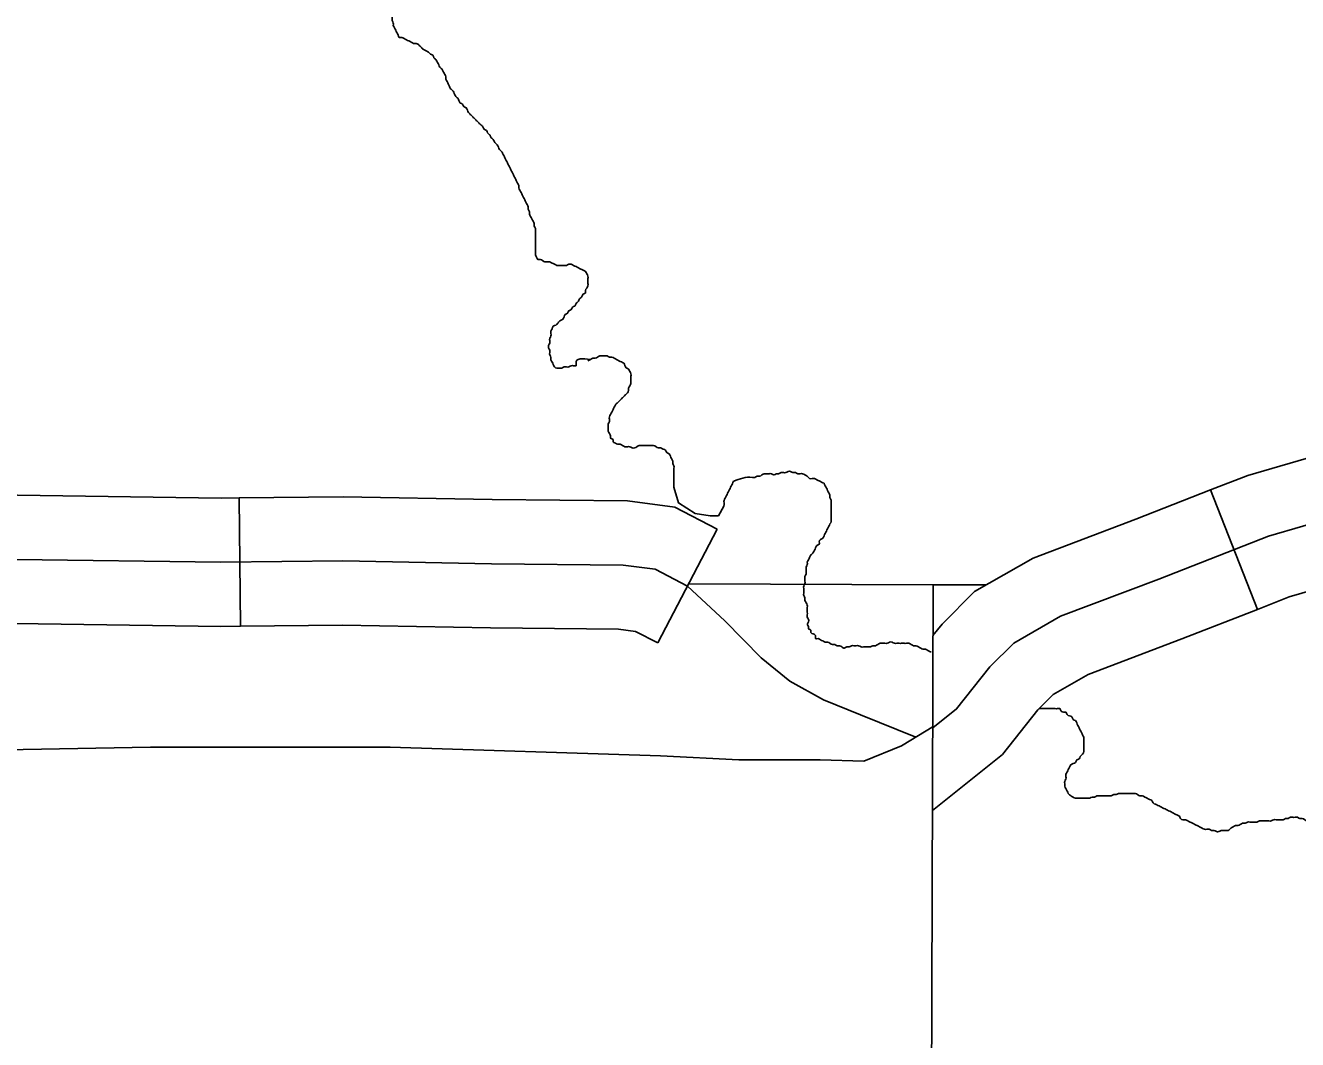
# Model space of a CAD drawing. Extents: x 813775 to 1157140, y 1757555 to 1979907.
# Drawn here: x 999676 to 1002648, y 1863782 to 1866152 of the extents above; entities that cross this region are included whole.
import ezdxf

# ---------------------------------------------------------------- set-up
doc = ezdxf.new("R2010")
doc.units = 0
for name, color, linetype in [('Level 32', 7, 'Continuous'), ('Level 34', 7, 'Continuous'), ('Level 35', 7, 'Continuous'), ('Level 45', 7, 'Continuous'), ('Level 5', 7, 'Continuous'), ('Level 6', 7, 'Continuous')]:
    doc.layers.add(name, color=color, linetype=linetype)

msp = doc.modelspace()

# ---------------------------------------------------------------- linework, layer by layer
at = {"layer": 'Level 32'}
for p, q in [((1002445.2, 1865066.4), (1002554.6, 1864787)), ((1000175.5, 1865047.7), (1000179, 1864747.7)), ((1001292.3, 1864974.4), (1001153.4, 1864708.5))]:
    msp.add_line(p, q, dxfattribs=at)
for points in [[(1003534.7, 1865068.8), (1003409.1, 1865070.2), (1003185.7, 1865099.5), (1002983.5, 1865143.5), (1002814.5, 1865172.3), (1002705.5, 1865151), (1002532, 1865100.3), (1002445.2, 1865066.4)], [(1000175.5, 1865047.7), (1000133.2, 1865047.2), (999657.7, 1865053.7), (999160.6, 1865063.6)], [(1000179, 1864747.7), (1000132.8, 1864747.2), (999652.6, 1864753.7), (999161.3, 1864763.6), (999160.6, 1865063.6)], [(1002445.2, 1865066.4), (1002270.2, 1864997.8), (1002030.4, 1864906.9), (1001893.5, 1864828.6), (1001817.6, 1864752.6), (1001796.5, 1864726.1)], [(1001292.3, 1864974.4), (1001193.4, 1865026.1), (1001082.8, 1865040.5), (1000766.9, 1865043.9), (1000418.3, 1865050.5), (1000175.5, 1865047.7)], [(1003531.3, 1864768.8), (1003387.8, 1864770.4), (1003134.2, 1864803.6), (1002926.3, 1864848.9), (1002818.1, 1864867.3), (1002776.4, 1864859.2), (1002629, 1864816.1), (1002554.6, 1864787)], [(1002554.6, 1864787), (1002378.1, 1864717.9), (1002158.8, 1864634.8), (1002077.3, 1864588.1), (1002041.8, 1864552.6), (1001958.6, 1864447.9), (1001795.2, 1864317.1)], [(1001153.4, 1864708.5), (1001101.7, 1864735.5), (1001061.8, 1864740.7), (1000762.4, 1864743.9), (1000417.2, 1864750.4), (1000179, 1864747.7)]]:
    msp.add_lwpolyline(points, dxfattribs=at)
at = {"layer": 'Level 34'}
for points in [[(999202.9, 1864854.6), (999252, 1864776), (999274.9, 1864707.2), (999304.3, 1864605.6), (999324, 1864513.9), (999340.3, 1864484.4), (999415.6, 1864454.9), (999968.7, 1864464.8), (1000528.4, 1864464.8), (1001160, 1864445.1), (1001343.3, 1864435.3), (1001533.1, 1864435.3), (1001634.6, 1864432), (1001722.9, 1864468), (1001798.2, 1864513.9)], [(1001222.8, 1864841.5), (1001309.9, 1864760.4), (1001395, 1864673.6), (1001462.1, 1864619.6), (1001540.6, 1864575.3), (1001627.4, 1864540.9), (1001756.3, 1864488.4)]]:
    msp.add_lwpolyline(points, dxfattribs=at)
at = {"layer": 'Level 35'}
msp.add_line((1002048.5, 1864555), (1002044.3, 1864554.4), dxfattribs=at)
msp.add_lwpolyline([(1001191.3, 1865072.8), (1001201.9, 1865035.8), (1001240.6, 1865011.1), (1001275.8, 1865005.8), (1001295.2, 1865005.8), (1001307.8, 1865028.6)], dxfattribs=at)
for points in [[(1000535.7, 1866152), (1000535.7, 1866157.6), (1000532.9, 1866163.2), (1000532.9, 1866168.7), (1000532.9, 1866174.3), (1000532.9, 1866179.9), (1000532.9, 1866185.5), (1000532.9, 1866191.1), (1000535.7, 1866196.6), (1000538.5, 1866202.2), (1000544.1, 1866207.8), (1000546.9, 1866213.4), (1000546.9, 1866219), (1000546.9, 1866224.6), (1000546.9, 1866230.1), (1000546.9, 1866235.7), (1000544.1, 1866241.3), (1000544.1, 1866246.9), (1000541.3, 1866252.5), (1000541.3, 1866258), (1000541.3, 1866263.6), (1000538.5, 1866269.2), (1000538.5, 1866274.8), (1000535.7, 1866280.4), (1000532.9, 1866286), (1000532.9, 1866291.5), (1000530.1, 1866297.1), (1000530.1, 1866302.7), (1000527.4, 1866308.3), (1000527.4, 1866313.9), (1000527.4, 1866319.4), (1000527.4, 1866325), (1000527.4, 1866330.6), (1000527.4, 1866336.2), (1000527.4, 1866341.8), (1000527.4, 1866347.4), (1000530.1, 1866352.9), (1000530.1, 1866358.5), (1000532.9, 1866364.1), (1000535.7, 1866369.7), (1000538.5, 1866375.3), (1000538.5, 1866380.8), (1000541.3, 1866386.4), (1000544.1, 1866392), (1000546.9, 1866397.6), (1000549.7, 1866403.2), (1000552.5, 1866408.8), (1000555.2, 1866414.3), (1000552.5, 1866419.9), (1000549.7, 1866425.5), (1000546.9, 1866431.1), (1000544.1, 1866436.7), (1000541.3, 1866442.2), (1000538.5, 1866447.8), (1000532.9, 1866453.4), (1000530.1, 1866459), (1000524.6, 1866461.8), (1000519, 1866467.4), (1000513.4, 1866470.2), (1000507.8, 1866472.9), (1000502.2, 1866478.5), (1000496.7, 1866481.3), (1000491.1, 1866486.9), (1000485.5, 1866489.7), (1000482.7, 1866495.3), (1000477.1, 1866498.1), (1000471.6, 1866500.9), (1000466, 1866503.6), (1000460.4, 1866503.6), (1000454.8, 1866506.4), (1000449.2, 1866506.4), (1000443.7, 1866506.4), (1000438.1, 1866506.4), (1000432.5, 1866506.4), (1000426.9, 1866503.6), (1000421.3, 1866503.6), (1000415.8, 1866500.9), (1000410.2, 1866498.1), (1000404.6, 1866495.3), (1000399, 1866495.3), (1000393.5, 1866492.5), (1000387.9, 1866492.5), (1000382.3, 1866489.7), (1000376.7, 1866489.7), (1000371.1, 1866489.7), (1000365.6, 1866492.5), (1000360, 1866492.5), (1000354.4, 1866495.3), (1000348.8, 1866495.3), (1000343.2, 1866498.1), (1000337.7, 1866498.1)], [(1000862.1, 1865694.3), (1000859.3, 1865699.9), (1000856.5, 1865705.4), (1000853.7, 1865711), (1000853.7, 1865716.6), (1000850.9, 1865722.2), (1000850.9, 1865727.8), (1000848.2, 1865733.3), (1000845.4, 1865738.9), (1000842.6, 1865744.5), (1000839.8, 1865750.1), (1000837, 1865755.7), (1000834.2, 1865761.3), (1000831.4, 1865766.8), (1000828.6, 1865772.4), (1000828.6, 1865778), (1000825.8, 1865783.6), (1000823, 1865789.2), (1000820.3, 1865794.7), (1000817.5, 1865800.3), (1000814.7, 1865805.9), (1000811.9, 1865811.5), (1000809.1, 1865817.1), (1000806.3, 1865822.7), (1000803.5, 1865828.2), (1000800.7, 1865833.8), (1000797.9, 1865839.4), (1000795.1, 1865845), (1000792.4, 1865850.6), (1000789.6, 1865856.1), (1000784, 1865861.7), (1000781.2, 1865867.3), (1000778.4, 1865872.9), (1000772.8, 1865878.5), (1000770, 1865884.1), (1000764.5, 1865889.6), (1000761.7, 1865895.2), (1000756.1, 1865900.8), (1000753.3, 1865906.4), (1000747.7, 1865909.2), (1000744.9, 1865914.8), (1000739.4, 1865920.3), (1000733.8, 1865925.9), (1000728.2, 1865931.5), (1000722.6, 1865937.1), (1000717, 1865942.7), (1000711.5, 1865948.2), (1000708.7, 1865953.8), (1000705.9, 1865959.4), (1000700.3, 1865962.2), (1000697.5, 1865967.8), (1000691.9, 1865970.6), (1000689.1, 1865976.2), (1000686.4, 1865981.7), (1000680.8, 1865987.3), (1000678, 1865992.9), (1000675.2, 1865998.5), (1000669.6, 1866004.1), (1000666.8, 1866009.6), (1000664, 1866015.2), (1000661.2, 1866020.8), (1000658.5, 1866026.4), (1000658.5, 1866032), (1000655.7, 1866037.6), (1000652.9, 1866043.1), (1000650.1, 1866048.7), (1000644.5, 1866054.3), (1000641.7, 1866059.9), (1000638.9, 1866065.5), (1000636.1, 1866071.1), (1000630.6, 1866076.6), (1000627.8, 1866082.2), (1000622.2, 1866085), (1000616.6, 1866090.6), (1000611, 1866093.4), (1000605.5, 1866096.2), (1000599.9, 1866101.8), (1000594.3, 1866107.3), (1000588.7, 1866110.1), (1000583.1, 1866110.1), (1000577.6, 1866112.9), (1000572, 1866115.7), (1000566.4, 1866118.5), (1000560.8, 1866121.3), (1000555.2, 1866124.1), (1000549.7, 1866124.1), (1000546.9, 1866129.7), (1000544.1, 1866135.2), (1000541.3, 1866140.8), (1000538.5, 1866146.4), (1000535.7, 1866152)], [(1000996, 1865371.1), (1000962.5, 1865362.2), (1000962.5, 1865356.6), (1000956.9, 1865356.6), (1000951.4, 1865356.6), (1000945.8, 1865353.8), (1000940.2, 1865353.8), (1000934.6, 1865353.8), (1000929, 1865351), (1000923.5, 1865351), (1000917.9, 1865351), (1000912.3, 1865353.8), (1000909.5, 1865359.4), (1000906.7, 1865364.9), (1000903.9, 1865370.5), (1000903.9, 1865376.1), (1000901.2, 1865381.7), (1000901.2, 1865387.3), (1000901.2, 1865392.9), (1000898.4, 1865398.4), (1000898.4, 1865404), (1000901.2, 1865409.6), (1000901.2, 1865415.2), (1000901.2, 1865420.8), (1000903.9, 1865426.3), (1000903.9, 1865431.9), (1000903.9, 1865437.5), (1000906.7, 1865443.1), (1000909.5, 1865448.7), (1000915.1, 1865451.5), (1000920.7, 1865457), (1000926.3, 1865462.6), (1000931.8, 1865465.4), (1000934.6, 1865471), (1000937.4, 1865476.6), (1000943, 1865479.4), (1000945.8, 1865485), (1000951.4, 1865487.7), (1000954.2, 1865493.3), (1000959.7, 1865496.1), (1000962.5, 1865501.7), (1000968.1, 1865507.3), (1000970.9, 1865512.9), (1000976.5, 1865518.4), (1000979.3, 1865524), (1000984.8, 1865526.8), (1000984.8, 1865532.4), (1000987.6, 1865538), (1000990.4, 1865543.6), (1000990.4, 1865549.1), (1000990.4, 1865554.7), (1000990.4, 1865560.3), (1000990.4, 1865565.9), (1000987.6, 1865571.5), (1000984.8, 1865577.1), (1000979.3, 1865579.8), (1000973.7, 1865582.6), (1000968.1, 1865585.4), (1000962.5, 1865588.2), (1000956.9, 1865591), (1000951.4, 1865593.8), (1000945.8, 1865593.8), (1000940.2, 1865591), (1000934.6, 1865591), (1000929, 1865591), (1000923.5, 1865591), (1000917.9, 1865591), (1000912.3, 1865593.8), (1000906.7, 1865596.6), (1000901.2, 1865599.4), (1000895.6, 1865599.4), (1000890, 1865599.4), (1000884.4, 1865602.2), (1000878.8, 1865605), (1000873.3, 1865605), (1000870.5, 1865610.5), (1000867.7, 1865616.1), (1000867.7, 1865621.7), (1000867.7, 1865627.3), (1000867.7, 1865632.9), (1000867.7, 1865638.5), (1000867.7, 1865644), (1000867.7, 1865649.6), (1000867.7, 1865655.2), (1000867.7, 1865660.8), (1000867.7, 1865666.4), (1000867.7, 1865671.9), (1000867.7, 1865677.5), (1000864.9, 1865683.1), (1000864.9, 1865688.7), (1000862.1, 1865694.3)], [(1001076.9, 1865167.3), (1001071.3, 1865170.1), (1001065.7, 1865172.9), (1001060.2, 1865172.9), (1001054.6, 1865175.7), (1001049, 1865178.5), (1001049, 1865184.1), (1001043.4, 1865186.9), (1001043.4, 1865192.5), (1001040.6, 1865198), (1001037.8, 1865203.6), (1001037.8, 1865209.2), (1001037.8, 1865214.8), (1001037.8, 1865220.4), (1001040.6, 1865226), (1001040.6, 1865231.5), (1001040.6, 1865237.1), (1001043.4, 1865242.7), (1001046.2, 1865248.3), (1001049, 1865253.9), (1001051.8, 1865259.4), (1001054.6, 1865265), (1001060.2, 1865270.6), (1001065.7, 1865276.2), (1001071.3, 1865281.8), (1001076.9, 1865287.4), (1001082.5, 1865292.9), (1001085.3, 1865298.5), (1001085.3, 1865304.1), (1001088.1, 1865309.7), (1001090.8, 1865315.3), (1001090.8, 1865320.8), (1001090.8, 1865326.4), (1001090.8, 1865332), (1001090.8, 1865337.6), (1001088.1, 1865343.2), (1001085.3, 1865348.8), (1001079.7, 1865351.5), (1001076.9, 1865357.1), (1001074.1, 1865362.7), (1001068.5, 1865365.5), (1001062.9, 1865368.3), (1001057.4, 1865371.1), (1001051.8, 1865373.9), (1001046.2, 1865376.7), (1001040.6, 1865376.7), (1001035.1, 1865379.5), (1001029.5, 1865379.5), (1001023.9, 1865379.5), (1001018.3, 1865379.5), (1001012.7, 1865376.7), (1001007.2, 1865373.9), (1001001.6, 1865373.9), (1000996, 1865371.1), (1000990.4, 1865368.3)], [(1001191.3, 1865072.8), (1001191.3, 1865078), (1001191.3, 1865083.6), (1001191.3, 1865089.2), (1001191.3, 1865094.8), (1001191.3, 1865100.4), (1001191.3, 1865105.9), (1001191.3, 1865111.5), (1001191.3, 1865117.1), (1001191.3, 1865122.7), (1001188.5, 1865128.3), (1001188.5, 1865133.8), (1001185.7, 1865139.4), (1001182.9, 1865145), (1001180.1, 1865150.6), (1001174.5, 1865153.4), (1001171.7, 1865159), (1001166.2, 1865161.8), (1001160.6, 1865164.5), (1001155, 1865164.5), (1001149.4, 1865167.3), (1001143.8, 1865170.1), (1001138.3, 1865170.1), (1001132.7, 1865170.1), (1001127.1, 1865170.1), (1001121.5, 1865170.1), (1001115.9, 1865170.1), (1001110.4, 1865170.1), (1001104.8, 1865167.3), (1001099.2, 1865164.5), (1001093.6, 1865164.5), (1001088.1, 1865167.3), (1001082.5, 1865167.3), (1001076.9, 1865167.3)], [(1001541.9, 1865081.7), (1001536.3, 1865084.4), (1001530.8, 1865087.2), (1001525.2, 1865090), (1001519.6, 1865092.8), (1001514, 1865092.8), (1001508.4, 1865092.8), (1001502.9, 1865098.4), (1001497.3, 1865101.2), (1001491.7, 1865104), (1001486.1, 1865104), (1001480.6, 1865104), (1001475, 1865106.8), (1001469.4, 1865106.8), (1001463.8, 1865109.6), (1001458.2, 1865109.6), (1001452.7, 1865106.8), (1001447.1, 1865106.8), (1001441.5, 1865106.8), (1001435.9, 1865104), (1001430.3, 1865104), (1001424.8, 1865101.2), (1001419.2, 1865104), (1001413.6, 1865104), (1001408, 1865104), (1001402.4, 1865104), (1001396.9, 1865101.2), (1001391.3, 1865098.4), (1001385.7, 1865098.4), (1001380.1, 1865095.6), (1001374.5, 1865095.6), (1001331.1, 1865087)], [(1001331.1, 1865087), (1001330.7, 1865086.4), (1001328, 1865080.8), (1001325.2, 1865075.2), (1001322.4, 1865069.7), (1001319.6, 1865064.1), (1001316.8, 1865058.5), (1001314, 1865052.9), (1001311.2, 1865047.3), (1001308.4, 1865041.7), (1001308.4, 1865036.2), (1001308.4, 1865030.6), (1001307.8, 1865028.6)], [(1001650.7, 1864699.3), (1001645.1, 1864699.3), (1001639.6, 1864699.3), (1001634, 1864699.3), (1001628.4, 1864699.3), (1001622.8, 1864702.1), (1001617.2, 1864702.1), (1001611.7, 1864702.1), (1001606.1, 1864702.1), (1001600.5, 1864699.3), (1001594.9, 1864699.3), (1001589.3, 1864696.5), (1001583.8, 1864699.3), (1001578.2, 1864702.1), (1001572.6, 1864702.1), (1001567, 1864704.9), (1001561.4, 1864704.9), (1001555.9, 1864707.7), (1001550.3, 1864710.5), (1001544.7, 1864710.5), (1001539.1, 1864713.2), (1001533.6, 1864716), (1001528, 1864718.8), (1001522.4, 1864718.8), (1001522.4, 1864724.4), (1001516.8, 1864730), (1001511.2, 1864732.8), (1001511.2, 1864738.4), (1001505.7, 1864741.2), (1001505.7, 1864746.7), (1001502.9, 1864752.3), (1001505.7, 1864757.9), (1001505.7, 1864763.5), (1001502.9, 1864769.1), (1001502.9, 1864774.6), (1001502.9, 1864780.2), (1001502.9, 1864785.8), (1001502.9, 1864791.4), (1001502.9, 1864797), (1001500.1, 1864802.6), (1001497.3, 1864808.1), (1001497.3, 1864813.7), (1001494.5, 1864819.3), (1001494.5, 1864824.9), (1001494.5, 1864830.5), (1001494.5, 1864836), (1001494.5, 1864841.6), (1001497.3, 1864847.2), (1001497.3, 1864852.8), (1001497.3, 1864858.4), (1001497.3, 1864864), (1001500.1, 1864869.5), (1001500.1, 1864875.1), (1001500.1, 1864880.7), (1001500.1, 1864886.3), (1001502.9, 1864891.9), (1001502.9, 1864897.4), (1001505.7, 1864903), (1001508.4, 1864908.6), (1001511.2, 1864914.2), (1001516.8, 1864919.8), (1001519.6, 1864925.4), (1001522.4, 1864930.9), (1001525.2, 1864936.5), (1001530.8, 1864939.3), (1001530.8, 1864944.9), (1001533.6, 1864950.5), (1001539.1, 1864953.3), (1001541.9, 1864958.9), (1001544.7, 1864964.4), (1001547.5, 1864970), (1001550.3, 1864975.6), (1001553.1, 1864981.2), (1001555.9, 1864986.8), (1001558.7, 1864992.3), (1001558.7, 1864997.9), (1001558.7, 1865003.5), (1001558.7, 1865009.1), (1001558.7, 1865014.7), (1001558.7, 1865020.3), (1001558.7, 1865025.8), (1001558.7, 1865031.4), (1001558.7, 1865037), (1001558.7, 1865042.6), (1001555.9, 1865048.2), (1001555.9, 1865053.7), (1001553.1, 1865059.3), (1001550.3, 1865064.9), (1001547.5, 1865070.5), (1001544.7, 1865076.1), (1001541.9, 1865081.7)], [(1001792.5, 1864688), (1001790.2, 1864688.1), (1001784.6, 1864690.9), (1001779, 1864693.7), (1001773.5, 1864693.7), (1001767.9, 1864696.5), (1001762.3, 1864699.3), (1001756.7, 1864702.1), (1001751.1, 1864702.1), (1001745.6, 1864704.9), (1001740, 1864707.7), (1001734.4, 1864707.7), (1001728.8, 1864707.7), (1001723.2, 1864707.7), (1001717.7, 1864707.7), (1001712.1, 1864707.7), (1001706.5, 1864707.7), (1001700.9, 1864710.5), (1001695.3, 1864710.5), (1001689.8, 1864707.7), (1001684.2, 1864707.7), (1001678.6, 1864707.7), (1001673, 1864707.7), (1001667.5, 1864704.9), (1001661.9, 1864702.1), (1001656.3, 1864702.1), (1001650.7, 1864699.3)], [(1002151.7, 1864345.7), (1002146.1, 1864345.7), (1002140.6, 1864345.7), (1002135, 1864345.7), (1002129.4, 1864345.7), (1002123.8, 1864348.5), (1002118.3, 1864351.3), (1002112.7, 1864356.8), (1002109.9, 1864362.4), (1002107.1, 1864368), (1002104.3, 1864373.6), (1002104.3, 1864379.2), (1002104.3, 1864384.7), (1002107.1, 1864390.3), (1002107.1, 1864395.9), (1002107.1, 1864401.5), (1002109.9, 1864407.1), (1002112.7, 1864412.7), (1002115.5, 1864418.2), (1002118.3, 1864423.8), (1002123.8, 1864426.6), (1002129.4, 1864429.4), (1002132.2, 1864435), (1002137.8, 1864437.8), (1002140.6, 1864443.4), (1002146.1, 1864448.9), (1002148.9, 1864454.5), (1002148.9, 1864460.1), (1002148.9, 1864465.7), (1002148.9, 1864471.3), (1002148.9, 1864476.8), (1002148.9, 1864482.4), (1002148.9, 1864488), (1002146.1, 1864493.6), (1002143.4, 1864499.2), (1002140.6, 1864504.8), (1002137.8, 1864510.3), (1002135, 1864515.9), (1002132.2, 1864521.5), (1002129.4, 1864527.1), (1002123.8, 1864529.9), (1002121, 1864535.5), (1002115.5, 1864538.2), (1002109.9, 1864541), (1002107.1, 1864546.6), (1002101.5, 1864546.6), (1002095.9, 1864549.4), (1002093.1, 1864555), (1002087.6, 1864555), (1002082, 1864555), (1002076.4, 1864555), (1002070.8, 1864555), (1002065.3, 1864555), (1002059.7, 1864555), (1002054.1, 1864555), (1002048.5, 1864555)], [(1002648.3, 1864301), (1002642.7, 1864301), (1002637.1, 1864301), (1002631.5, 1864301), (1002626, 1864298.2), (1002620.4, 1864298.2), (1002614.8, 1864295.4), (1002609.2, 1864295.4), (1002603.6, 1864295.4), (1002598.1, 1864295.4), (1002592.5, 1864295.4), (1002586.9, 1864292.6), (1002581.3, 1864292.6), (1002575.7, 1864292.6), (1002570.2, 1864292.6), (1002564.6, 1864292.6), (1002559, 1864292.6), (1002553.4, 1864289.9), (1002547.8, 1864289.9), (1002542.3, 1864289.9), (1002536.7, 1864289.9), (1002531.1, 1864289.9), (1002525.5, 1864287.1), (1002520, 1864287.1), (1002514.4, 1864284.3), (1002508.8, 1864281.5), (1002503.2, 1864281.5), (1002497.6, 1864278.7), (1002492.1, 1864275.9), (1002486.5, 1864270.3), (1002480.9, 1864270.3), (1002475.3, 1864270.3), (1002469.7, 1864270.3), (1002464.2, 1864267.5), (1002458.6, 1864267.5), (1002453, 1864270.3), (1002447.4, 1864270.3), (1002441.8, 1864273.1), (1002436.3, 1864273.1), (1002430.7, 1864273.1), (1002425.1, 1864275.9), (1002419.5, 1864278.7), (1002413.9, 1864281.5), (1002408.4, 1864284.3), (1002402.8, 1864287.1), (1002397.2, 1864289.9), (1002391.6, 1864292.6), (1002386.1, 1864295.4), (1002380.5, 1864295.4), (1002374.9, 1864298.2), (1002372.1, 1864303.8), (1002366.5, 1864306.6), (1002360.9, 1864309.4), (1002355.4, 1864312.2), (1002349.8, 1864315), (1002344.2, 1864317.8), (1002338.6, 1864320.6), (1002333, 1864323.3), (1002327.5, 1864326.1), (1002321.9, 1864328.9), (1002316.3, 1864331.7), (1002310.7, 1864334.5), (1002307.9, 1864340.1), (1002302.4, 1864342.9), (1002296.8, 1864345.7), (1002291.2, 1864348.5), (1002285.6, 1864351.3), (1002280, 1864351.3), (1002274.5, 1864354), (1002268.9, 1864356.8), (1002263.3, 1864356.8), (1002257.7, 1864356.8), (1002252.2, 1864356.8), (1002246.6, 1864356.8), (1002241, 1864356.8), (1002235.4, 1864356.8), (1002229.8, 1864356.8), (1002224.3, 1864354), (1002218.7, 1864354), (1002213.1, 1864351.3), (1002207.5, 1864351.3), (1002201.9, 1864351.3), (1002196.4, 1864351.3), (1002190.8, 1864351.3), (1002185.2, 1864351.3), (1002179.6, 1864351.3), (1002174, 1864348.5), (1002168.5, 1864348.5), (1002162.9, 1864345.7), (1002157.3, 1864345.7), (1002151.7, 1864345.7)], [(1003013.7, 1863994), (1003008.1, 1863996.8), (1003002.5, 1863999.6), (1002997, 1864002.4), (1002991.4, 1864002.4), (1002985.8, 1864005.2), (1002980.2, 1864010.8), (1002974.7, 1864013.6), (1002971.9, 1864019.1), (1002969.1, 1864024.7), (1002963.5, 1864024.7), (1002960.7, 1864030.3), (1002960.7, 1864035.9), (1002955.1, 1864038.7), (1002952.3, 1864044.3), (1002949.5, 1864049.8), (1002946.8, 1864055.4), (1002944, 1864061), (1002941.2, 1864066.6), (1002938.4, 1864072.2), (1002938.4, 1864077.7), (1002935.6, 1864083.3), (1002932.8, 1864088.9), (1002932.8, 1864094.5), (1002930, 1864100.1), (1002927.2, 1864105.7), (1002924.4, 1864111.2), (1002924.4, 1864116.8), (1002921.6, 1864122.4), (1002921.6, 1864128), (1002918.9, 1864133.6), (1002916.1, 1864139.1), (1002913.3, 1864144.7), (1002910.5, 1864150.3), (1002907.7, 1864155.9), (1002904.9, 1864161.5), (1002904.9, 1864167.1), (1002899.3, 1864172.6), (1002896.5, 1864178.2), (1002893.8, 1864183.8), (1002888.2, 1864189.4), (1002885.4, 1864195), (1002879.8, 1864197.8), (1002877, 1864203.3), (1002871.4, 1864206.1), (1002865.9, 1864208.9), (1002863.1, 1864214.5), (1002857.5, 1864214.5), (1002851.9, 1864217.3), (1002846.3, 1864217.3), (1002840.8, 1864217.3), (1002835.2, 1864217.3), (1002829.6, 1864220.1), (1002824, 1864217.3), (1002818.4, 1864217.3), (1002812.9, 1864217.3), (1002807.3, 1864214.5), (1002801.7, 1864211.7), (1002796.1, 1864208.9), (1002793.3, 1864203.3), (1002787.7, 1864200.5), (1002782.2, 1864200.5), (1002776.6, 1864200.5), (1002771, 1864200.5), (1002765.4, 1864200.5), (1002759.9, 1864200.5), (1002754.3, 1864203.3), (1002754.3, 1864208.9), (1002751.5, 1864214.5), (1002748.7, 1864220.1), (1002745.9, 1864225.7), (1002743.1, 1864231.2), (1002743.1, 1864236.8), (1002740.3, 1864242.4), (1002734.7, 1864248), (1002732, 1864253.6), (1002726.4, 1864259.2), (1002720.8, 1864264.7), (1002715.2, 1864267.5), (1002709.6, 1864273.1), (1002704.1, 1864275.9), (1002698.5, 1864281.5), (1002692.9, 1864284.3), (1002687.3, 1864287.1), (1002681.7, 1864287.1), (1002676.2, 1864289.9), (1002670.6, 1864292.6), (1002665, 1864295.4), (1002659.4, 1864298.2), (1002653.8, 1864298.2), (1002648.3, 1864301)]]:
    msp.add_spline(points, degree=3, dxfattribs=at)
at = {"layer": 'Level 45'}
for points in [[(1003398.4, 1864920.3), (1003160, 1864951.5), (1002954.9, 1864996.2), (1002816.3, 1865019.8), (1002741, 1865005.1), (1002580.5, 1864958.2), (1002324.2, 1864857.8), (1002094.6, 1864770.8), (1001985.4, 1864708.4), (1001929.7, 1864652.6), (1001851.7, 1864554.4), (1001796, 1864509.8)], [(1001222.8, 1864841.5), (1001147.6, 1864880.8), (1001072.3, 1864890.6), (1000764.7, 1864893.9), (1000417.7, 1864900.4), (1000133, 1864897.2), (999655.2, 1864903.7), (999164.3, 1864913.5)]]:
    msp.add_lwpolyline(points, dxfattribs=at)
at = {"layer": 'Level 5'}
msp.add_lwpolyline([(1001796.9, 1864844.5), (1001920.6, 1864844.1)], dxfattribs=at)
at = {"layer": 'Level 6'}
msp.add_lwpolyline([(1001226.5, 1864846.4), (1001796.9, 1864844.5), (1001788.7, 1862218.4), (1002398.4, 1862218.1), (1002400.3, 1862179.7), (1002394.1, 1862138.9), (1002381.9, 1862109.2), (1002375.2, 1862086.2), (1002376.5, 1862056.5), (1002387.9, 1862019.2), (1002398.1, 1861998.3), (1002416.7, 1861974), (1002419.7, 1861941.5), (1002416.7, 1861912.3), (1002412.6, 1861883.4), (1002421.1, 1861857.7), (1002425.1, 1861805), (1002406.2, 1861765.8), (1002377.9, 1861702.3), (1002356.2, 1861626.6)], dxfattribs=at)

doc.saveas('drawing.dxf')
